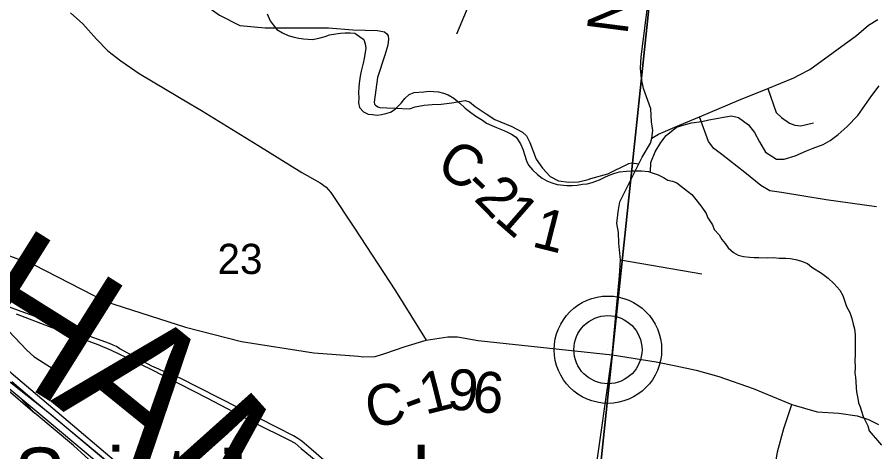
# Model space of a CAD drawing. Extents: x 0 to 34, y 0 to 22.
# Drawn here: x 5.729 to 6.917, y 15.582 to 16.185 of the extents above; entities that cross this region are included whole.
import ezdxf

# ---------------------------------------------------------------- set-up
doc = ezdxf.new("R2010")
doc.units = 0
for name, color, linetype in [('GM_X_City_Street', 7, 'Continuous'), ('GM_X_Corporation', 7, 'Continuous'), ('GM_X_County_Road', 7, 'Continuous'), ('GM_X_County_Road_Text', 7, 'Continuous'), ('GM_X_County_Text', 7, 'Continuous'), ('GM_X_Minor_River', 7, 'Continuous'), ('GM_X_Rail_Line', 7, 'Continuous'), ('GM_X_Section_Text', 7, 'Continuous'), ('GM_X_Township_Road', 7, 'Continuous'), ('GM_X_Unincorporated', 7, 'Continuous'), ('GM_X_Unincorporated_Location', 7, 'Continuous'), ('GM_X_Unincorporated_Text', 7, 'Continuous'), ('GM_X_US_Route', 7, 'Continuous')]:
    doc.layers.add(name, color=color, linetype=linetype)

msp = doc.modelspace()

# ---------------------------------------------------------------- linework, layer by layer
at = {"layer": 'GM_X_City_Street'}
msp.add_lwpolyline([(5.7175, 15.7496), (5.7421, 15.7235), (5.752, 15.7145), (5.7596, 15.7096), (5.784, 15.6944)], dxfattribs=at)
at = {"layer": 'GM_X_Corporation'}
for points in [[(6.6267, 16.412), (6.5194, 15.3963), (5.7481, 15.5362), (5.7385, 15.5474), (5.73, 15.556), (5.7193, 15.5661), (5.7119, 15.5735), (5.7045, 15.5805), (5.6956, 15.5879), (5.6844, 15.5969), (5.6733, 15.6058), (5.6644, 15.6136), (5.6543, 15.6226), (5.6473, 15.6288), (5.6384, 15.6362), (5.6358, 15.6382), (5.7092, 16.4608)], [(7.6501, 16.2281), (7.5438, 15.2065), (6.5194, 15.3963), (6.6267, 16.412)]]:
    msp.add_lwpolyline(points, close=True, dxfattribs=at)
msp.add_lwpolyline([(6.1644, 15.5619), (6.1363, 15.5862), (6.1234, 15.5972), (6.1177, 15.6011), (6.1118, 15.6045), (6.09, 15.6156), (5.9547, 15.6845), (5.9506, 15.6865), (5.9448, 15.689), (5.9328, 15.6936), (5.9249, 15.6969), (5.9156, 15.7013), (5.8713, 15.7255), (5.8663, 15.7284), (5.8619, 15.7302), (5.8568, 15.7325), (5.8185, 15.7465), (5.7781, 15.7614), (5.7345, 15.7771), (5.7058, 15.7877)], dxfattribs=at)
at = {"layer": 'GM_X_County_Road'}
for points in [[(6.6079, 16.0172), (6.6096, 16.028), (6.6076, 16.0398), (6.6067, 16.0578), (6.5964, 16.0864), (6.5935, 16.0997), (6.5922, 16.1142), (6.5931, 16.1303), (6.6034, 16.2106), (6.6129, 16.2888), (6.6196, 16.3429), (6.6208, 16.3533)], [(5.8476, 16.2475), (5.8792, 16.2545), (5.9003, 16.251), (5.9424, 16.2299), (5.9705, 16.2159), (6.0091, 16.1878), (6.0372, 16.1737), (6.0723, 16.1702), (6.118, 16.1702), (6.1593, 16.1701)], [(5.8027, 16.1912), (5.8198, 16.176), (5.8387, 16.1548), (5.8546, 16.1385), (5.8725, 16.1244), (5.898, 16.1072), (5.9687, 16.0648)], [(6.6079, 16.0172), (6.6171, 16.0229), (6.6462, 16.0352), (6.674, 16.0469), (6.7285, 16.0698), (6.7686, 16.0861), (6.8046, 16.1008), (6.8127, 16.1051), (6.8269, 16.1124), (6.8916, 16.1595), (6.9083, 16.174), (6.921, 16.1818)], [(6.1593, 16.1701), (6.1603, 16.1701), (6.194, 16.1675), (6.2281, 16.1668), (6.2375, 16.1647), (6.2411, 16.162), (6.2427, 16.1592), (6.2431, 16.1547), (6.2421, 16.1464), (6.2383, 16.1324), (6.2282, 16.1015), (6.2232, 16.0671), (6.2239, 16.0647), (6.2254, 16.0629), (6.2283, 16.061), (6.2314, 16.0597), (6.2409, 16.0592), (6.2523, 16.0589), (6.2724, 16.0581), (6.2804, 16.061), (6.2926, 16.063), (6.3036, 16.0639), (6.3161, 16.0647), (6.3309, 16.0663), (6.3496, 16.0697), (6.3556, 16.0677), (6.3631, 16.0614), (6.3784, 16.0512), (6.3907, 16.043), (6.414, 16.0334), (6.4287, 16.0255), (6.4342, 16.0204), (6.439, 16.0112), (6.4476, 15.9883), (6.4564, 15.9756), (6.4671, 15.9644), (6.4787, 15.958), (6.4931, 15.9562), (6.5064, 15.9567), (6.5198, 15.9602), (6.5236, 15.9613)], [(5.9687, 16.0648), (5.9841, 16.0556), (6.0623, 16.0077), (6.1233, 15.9699), (6.1487, 15.9553), (6.1569, 15.9495), (6.1636, 15.9418), (6.1963, 15.8925), (6.2528, 15.8056), (6.2956, 15.7371)], [(6.5532, 15.7171), (6.5633, 15.8267), (6.5647, 15.8485), (6.5624, 15.8719), (6.562, 15.8864), (6.5595, 15.8992), (6.5612, 15.9154), (6.5635, 15.9293), (6.5899, 15.9819), (6.5944, 15.9908), (6.6062, 16.0106), (6.6079, 16.0172)], [(6.5236, 15.9613), (6.5469, 15.9679), (6.576, 15.9821), (6.5802, 15.9831), (6.5899, 15.9819)], [(5.3564, 15.9195), (5.3917, 15.9264), (5.4516, 15.9197), (5.5515, 15.8997), (5.647, 15.8798), (5.7513, 15.842), (5.8512, 15.7909), (5.9622, 15.7554), (6.0398, 15.7354), (6.1397, 15.7199), (6.2016, 15.7149)], [(5.7275, 15.774), (5.7731, 15.7564), (5.8408, 15.7311), (5.8592, 15.7235), (5.9132, 15.6976), (5.9916, 15.6573), (6.0565, 15.6232), (6.106, 15.5986), (6.1139, 15.5943), (6.1224, 15.5873), (6.2346, 15.4946)], [(6.2956, 15.7371), (6.3253, 15.7418), (6.3386, 15.7419), (6.3673, 15.7367), (6.5532, 15.7171)], [(6.2016, 15.7149), (6.2075, 15.7144), (6.2246, 15.7148), (6.2384, 15.719), (6.2662, 15.7283), (6.2956, 15.7371)], [(6.5262, 15.5183), (6.5284, 15.5439), (6.5532, 15.7171)], [(6.5532, 15.7171), (6.614, 15.7071), (6.6414, 15.7017), (6.6696, 15.6959), (6.7008, 15.6868), (6.7482, 15.6703), (6.802, 15.6483), (6.8371, 15.638), (6.8671, 15.6361), (6.8923, 15.6324), (6.9083, 15.6272), (6.9219, 15.6204)]]:
    msp.add_lwpolyline(points, dxfattribs=at)
at = {"layer": 'GM_X_Minor_River'}
for points in [[(6.0751, 16.1897), (6.0795, 16.1801), (6.0836, 16.1743), (6.0888, 16.1681), (6.0964, 16.1634)], [(6.0964, 16.1634), (6.1043, 16.1595), (6.1127, 16.1574), (6.1192, 16.1558), (6.1253, 16.1549), (6.1386, 16.1543), (6.1486, 16.1564), (6.1555, 16.1582), (6.1616, 16.1604), (6.1705, 16.1621), (6.1766, 16.1628), (6.1831, 16.1634), (6.1903, 16.1633), (6.1968, 16.1628), (6.2032, 16.1585), (6.2093, 16.1542), (6.2111, 16.1481), (6.2117, 16.142), (6.2095, 16.1276), (6.2083, 16.1211), (6.2054, 16.1102), (6.2041, 16.1034), (6.2024, 16.0935), (6.2023, 16.0878), (6.2018, 16.0813), (6.2021, 16.073), (6.2019, 16.0661), (6.203, 16.06), (6.2086, 16.0539), (6.215, 16.0507), (6.2211, 16.0502), (6.2276, 16.0493), (6.2337, 16.05), (6.2395, 16.0514), (6.246, 16.0532), (6.2526, 16.0576), (6.2607, 16.0658), (6.2658, 16.0722), (6.272, 16.0778), (6.2786, 16.0807), (6.2923, 16.0816), (6.2996, 16.0823), (6.3061, 16.0821), (6.3126, 16.0816), (6.3194, 16.0796), (6.3259, 16.0772), (6.3338, 16.0729), (6.3417, 16.0663), (6.3496, 16.0589), (6.3556, 16.0543), (6.3643, 16.0477), (6.3733, 16.0422), (6.379, 16.0383), (6.3866, 16.0351), (6.393, 16.0323), (6.3998, 16.0295), (6.4082, 16.0256), (6.4138, 16.0228), (6.4199, 16.0185), (6.4262, 16.0093), (6.4295, 16.002), (6.4346, 15.986), (6.4371, 15.9798), (6.4427, 15.9733), (6.4495, 15.9671), (6.4563, 15.962), (6.4627, 15.9581), (6.4695, 15.9553), (6.4767, 15.9529), (6.4901, 15.9519), (6.4977, 15.9518), (6.5046, 15.9524), (6.5119, 15.9534), (6.5184, 15.954), (6.5253, 15.9558), (6.5353, 15.9598), (6.5418, 15.9627), (6.5491, 15.966), (6.5568, 15.9689), (6.5634, 15.9707), (6.5729, 15.9717), (6.5817, 15.9719), (6.5874, 15.9722), (6.5935, 15.9721), (6.6035, 15.9712), (6.6099, 15.9688), (6.6167, 15.9664), (6.6243, 15.9628), (6.6304, 15.9593), (6.6368, 15.9576), (6.6425, 15.9552), (6.6493, 15.9502), (6.6576, 15.944), (6.6632, 15.9393), (6.6707, 15.93), (6.6774, 15.9216), (6.6834, 15.9127), (6.6855, 15.907), (6.6919, 15.8973), (6.6944, 15.8908), (6.7011, 15.8831)], [(6.6062, 15.9701), (6.6065, 15.9835), (6.6126, 15.9982), (6.6205, 16.0113), (6.6279, 16.0209), (6.6423, 16.0324), (6.653, 16.0359), (6.6629, 16.0387), (6.6774, 16.0406), (6.6869, 16.0426), (6.6976, 16.0446), (6.7071, 16.0463), (6.7182, 16.0483), (6.728, 16.0458), (6.7418, 16.0359), (6.7503, 16.0251), (6.7571, 16.0124), (6.7655, 15.9981), (6.7808, 15.9882), (6.7911, 15.9884), (6.8064, 15.9929), (6.8221, 15.9997), (6.8317, 16.0037), (6.8455, 16.0087), (6.8551, 16.0141), (6.8663, 16.0226), (6.8784, 16.0337), (6.8932, 16.0489), (6.9129, 16.0765), (6.9231, 16.0899)], [(6.7011, 15.8831), (6.7048, 15.877), (6.7097, 15.8712), (6.7138, 15.8654), (6.7213, 15.8588), (6.7277, 15.8549), (6.735, 15.8532), (6.7437, 15.8523), (6.7498, 15.8518), (6.7563, 15.8517), (6.7678, 15.8515), (6.7766, 15.8517), (6.7846, 15.8512), (6.7937, 15.8511), (6.7998, 15.8506), (6.8074, 15.8493), (6.8154, 15.8469), (6.8238, 15.8437), (6.8298, 15.8386), (6.843, 15.83), (6.8524, 15.8234), (6.8599, 15.8157), (6.8682, 15.8068), (6.8726, 15.7991), (6.8751, 15.7922), (6.8777, 15.7838), (6.8821, 15.7757), (6.885, 15.7673), (6.8868, 15.7597), (6.8889, 15.7532), (6.8896, 15.7448), (6.8898, 15.7357), (6.8895, 15.7216), (6.8898, 15.7159), (6.8893, 15.7102), (6.8895, 15.6996), (6.8893, 15.6916), (6.89, 15.6859), (6.8907, 15.6798), (6.8909, 15.6714), (6.8915, 15.6657), (6.8933, 15.6565), (6.8943, 15.6504), (6.8965, 15.6447), (6.8983, 15.639), (6.9009, 15.6313), (6.9042, 15.6248), (6.9071, 15.6187), (6.9089, 15.6114), (6.926, 15.5915)]]:
    msp.add_lwpolyline(points, dxfattribs=at)
at = {"layer": 'GM_X_Rail_Line'}
for points in [[(4.6314, 16.1011), (4.6907, 16.0865), (4.93, 15.9918), (5.1919, 15.9535), (5.3649, 15.9246), (5.4749, 15.8856), (5.5993, 15.8085), (5.7206, 15.6918), (5.9364, 15.509), (6.0231, 15.4314), (6.3347, 15.0503), (6.5747, 14.7642), (6.7584, 14.6191)], [(5.3941, 15.8259), (5.4303, 15.8139), (5.4462, 15.8098), (5.4653, 15.8041), (5.4869, 15.7976), (5.5072, 15.7904), (5.5253, 15.7837), (5.547, 15.7747), (5.5643, 15.7666), (5.587, 15.7553), (5.6097, 15.7433), (5.6271, 15.733), (5.6421, 15.7233), (5.659, 15.7119), (5.6868, 15.6916), (5.7104, 15.6729), (5.7535, 15.6359)], [(5.7122, 15.6751), (5.7619, 15.634), (5.8503, 15.5596), (5.9458, 15.4793), (5.9608, 15.4661), (5.9704, 15.4574), (5.9817, 15.447), (5.9929, 15.4357), (6.0045, 15.4244), (6.019, 15.4091), (6.0349, 15.3918), (6.0602, 15.3627), (6.0987, 15.316), (6.2175, 15.1708), (6.2955, 15.0757), (6.3492, 15.0101), (6.3914, 14.9584), (6.4474, 14.8905), (6.4959, 14.8316), (6.5203, 14.8027), (6.5411, 14.7807), (6.5624, 14.7596), (6.5852, 14.7386)], [(5.7213, 15.6798), (5.7557, 15.6511), (5.8511, 15.5715), (5.943, 15.4944), (5.966, 15.4741), (5.9828, 15.459), (5.9963, 15.4461), (6.0138, 15.4286), (6.0316, 15.4101), (6.0506, 15.3886), (6.078, 15.3562), (6.1264, 15.2973), (6.2276, 15.1735), (6.2604, 15.1335), (6.3755, 14.9928), (6.4815, 14.863), (6.5134, 14.8244), (6.5336, 14.8022), (6.549, 14.7859), (6.5612, 14.7737), (6.5779, 14.7577), (6.5921, 14.745), (6.606, 14.7327)], [(5.8328, 15.5675), (5.823, 15.5766), (5.8067, 15.5911), (5.7535, 15.6359), (5.7303, 15.6602)]]:
    msp.add_lwpolyline(points, dxfattribs=at)
at = {"layer": 'GM_X_Township_Road'}
msp.add_line((6.5647, 15.8485), (6.6772, 15.8292), dxfattribs=at)
for points in [[(6.397, 16.4552), (6.3855, 16.3415), (6.3757, 16.2557), (6.3736, 16.2474), (6.368, 16.2346), (6.3376, 16.1617)], [(6.7686, 16.0861), (6.7801, 16.0531), (6.7878, 16.0458), (6.7989, 16.038), (6.806, 16.0355), (6.8143, 16.0346), (6.8321, 16.0384)], [(6.9193, 15.9223), (6.8495, 15.9319), (6.7878, 15.9419), (6.7716, 15.9443), (6.7592, 15.9518), (6.7368, 15.9696), (6.7049, 15.9945), (6.6937, 16.0032), (6.6867, 16.0127), (6.674, 16.0469)], [(6.8221, 15.4189), (6.765, 15.4269), (6.7772, 15.55), (6.7823, 15.5827), (6.7908, 15.6146), (6.802, 15.6483)]]:
    msp.add_lwpolyline(points, dxfattribs=at)
at = {"layer": 'GM_X_Unincorporated'}
for radius in [0.0744, 0.0472]:
    msp.add_circle((6.5472, 15.7241), radius, dxfattribs=at)
at = {"layer": 'GM_X_Unincorporated_Location'}
msp.add_line((6.5472, 15.7241), (6.5472, 15.7241), dxfattribs=at)
at = {"layer": 'GM_X_US_Route'}
msp.add_lwpolyline([(5.6607, 15.7259), (5.6849, 15.7062), (5.7001, 15.6939), (5.7736, 15.6359), (5.8456, 15.5757), (5.9188, 15.5196), (5.9615, 15.4831), (6.0011, 15.4472), (6.0397, 15.4044), (6.0794, 15.3568), (6.1454, 15.2774), (6.3518, 15.0271), (6.4684, 14.8825), (6.5421, 14.7942), (6.563, 14.7705), (6.5793, 14.7538), (6.6291, 14.714)], dxfattribs=at)

# ---------------------------------------------------------------- texts
at = {"layer": 'GM_X_County_Road_Text'}
for s, height, rotation, p in [('NEEB', 0.05682, 82.6474, (6.574, 16.1596)), ('C', 0.0568, 328.8167, (6.3067, 15.9707)), ('-', 0.0568, 315.6541, (6.3439, 15.9486)), ('2', 0.0568, 314.2907, (6.3603, 15.9326)), ('1', 0.0568, 318.8294, (6.3883, 15.9041)), ('1', 0.0568, 345.6963, (6.4402, 15.8677)), ('1', 0.0568, 14.1416, (6.2942, 15.6337)), ('9', 0.0568, 355.0475, (6.3232, 15.6419)), ('6', 0.0568, 354.2556, (6.3578, 15.6389)), ('C', 0.0568, 8.8738, (6.2158, 15.6158)), ('-', 0.0568, 20.2319, (6.2738, 15.6261))]:
    msp.add_text(s, height=height, rotation=rotation, dxfattribs=at).set_placement(p)
at = {"layer": 'GM_X_County_Text'}
for s, rotation, p in [('H', 327.897, (5.6367, 15.7389)), ('A', 320.9905, (5.7737, 15.6534)), ('M', 311.8731, (5.8981, 15.5535))]:
    msp.add_text(s, height=0.1894, rotation=rotation, dxfattribs=at).set_placement(p)
at = {"layer": 'GM_X_Section_Text'}
msp.add_text('23', height=0.04186, rotation=0, dxfattribs=at).set_placement((6.0064, 15.829))
at = {"layer": 'GM_X_Unincorporated_Text'}
msp.add_text('Mount Saint Joseph', height=0.078977, rotation=0, dxfattribs=at).set_placement((5.4018, 15.5093))

doc.saveas('drawing.dxf')
